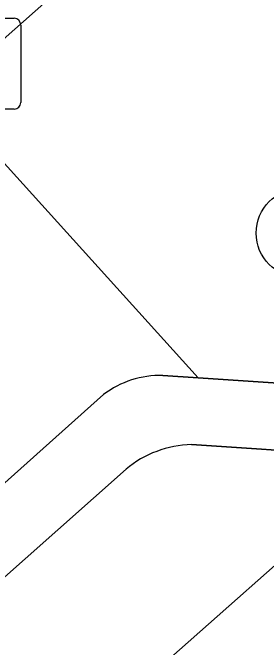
# Model space of a CAD drawing. Extents: x 159960 to 160866, y 382700 to 383354.
# Drawn here: x 160528.65 to 160531.44, y 383038.93 to 383045.92 of the extents above; entities that cross this region are included whole.
import ezdxf

# ---------------------------------------------------------------- set-up
doc = ezdxf.new("R2010")
doc.units = 0
for name, color, linetype in [('IMGEO_Boom', 7, 'Continuous'), ('IMGEO_Groenvoorziening', 7, 'Continuous'), ('IMGEO_Kolk', 7, 'Continuous'), ('IMGEO_Parkeervlak_open', 7, 'Continuous'), ('IMGEO_Rijbaan_lokaal_open', 7, 'Continuous'), ('IMGEO_Voetpad_open', 7, 'Continuous')]:
    doc.layers.add(name, color=color, linetype=linetype)

msp = doc.modelspace()

# ---------------------------------------------------------------- linework, layer by layer
at = {"layer": 'IMGEO_Boom'}
msp.add_circle((160531.817, 383043.49), 0.4892, dxfattribs=at)
at = {"layer": 'IMGEO_Groenvoorziening'}
for points in [[(160532.081, 383049.37), (160528.98, 383046.59), (160529.25, 383046.25), (160528.189, 383045.31), (160527.865, 383045.02), (160530.689, 383041.896), (160532.284, 383041.79)], [(160530.301, 383041.922), (160530.689, 383041.896), (160527.865, 383045.02), (160524.254, 383041.791), (160526.706, 383039.078), (160529.648, 383041.711)]]:
    msp.add_lwpolyline(points, dxfattribs=at)
msp.add_arc((160530.2766, 383040.8816), 1.0407, 88.65574, 127.15805, dxfattribs=at)
at = {"layer": 'IMGEO_Kolk'}
for p, q in [((160527.8119, 383045.8555), (160528.6641, 383045.8555)), ((160528.7385, 383045.7811), (160528.7385, 383044.9289)), ((160528.6641, 383044.8545), (160527.8119, 383044.8545))]:
    msp.add_line(p, q, dxfattribs=at)
for points in [[(160527.8119, 383045.8555), (160528.6641, 383045.8555)], [(160528.7385, 383045.7811), (160528.7385, 383044.9289)], [(160528.6641, 383044.8545), (160527.8119, 383044.8545)]]:
    msp.add_lwpolyline(points, dxfattribs=at)
for centre, start, end in [((160528.662, 383045.779), 1.55205, 88.44795), ((160528.662, 383045.779), 1.55205, 88.44795), ((160528.662, 383044.931), 271.55205, 358.44795), ((160528.662, 383044.931), 271.55205, 358.44795)]:
    msp.add_arc(centre, 0.0765, start, end, dxfattribs=at)
at = {"layer": 'IMGEO_Parkeervlak_open'}
for points in [[(160513.301, 383023.684), (160533.07, 383041.19), (160532.669, 383041.084), (160532.263, 383041.05), (160530.617, 383041.161)], [(160529.896, 383040.889), (160514.169, 383026.917)]]:
    msp.add_lwpolyline(points, dxfattribs=at)
msp.add_arc((160530.648, 383039.9872), 1.1742, 91.51342, 129.82493, dxfattribs=at)
at = {"layer": 'IMGEO_Rijbaan_lokaal_open'}
msp.add_lwpolyline([(160535.945, 383037.991), (160534.432, 383041.689), (160533.968, 383041.559), (160533.857, 383041.513), (160533.07, 383041.19), (160513.301, 383023.684), (160514.675, 383022.129), (160515.772, 383020.855), (160533.374, 383036.497)], dxfattribs=at)
at = {"layer": 'IMGEO_Voetpad_open'}
for points in [[(160505.58, 383027.472), (160506.93, 383028.69), (160515.275, 383036.456), (160514.81, 383036.989), (160518.545, 383040.319), (160522.812, 383035.601), (160523.725, 383036.41), (160521.272, 383039.124), (160524.254, 383041.791), (160527.865, 383045.02), (160528.189, 383045.31), (160529.25, 383046.25), (160528.98, 383046.59), (160532.081, 383049.37)], [(160530.617, 383041.161), (160532.263, 383041.05), (160532.669, 383041.084), (160533.07, 383041.19), (160533.857, 383041.513), (160533.445, 383042.435), (160533.024, 383042.026)], [(160532.284, 383041.79), (160530.689, 383041.896), (160530.301, 383041.922)], [(160529.648, 383041.711), (160526.706, 383039.078), (160523.725, 383036.41), (160522.812, 383035.601), (160518.99, 383032.198), (160513.412, 383027.23)], [(160514.169, 383026.917), (160529.896, 383040.889)]]:
    msp.add_lwpolyline(points, dxfattribs=at)
for centre, radius, start, end in [((160530.2766, 383040.8816), 1.0407, 88.65574, 127.15805), ((160530.648, 383039.9872), 1.1742, 91.51342, 129.82493)]:
    msp.add_arc(centre, radius, start, end, dxfattribs=at)

doc.saveas('drawing.dxf')
